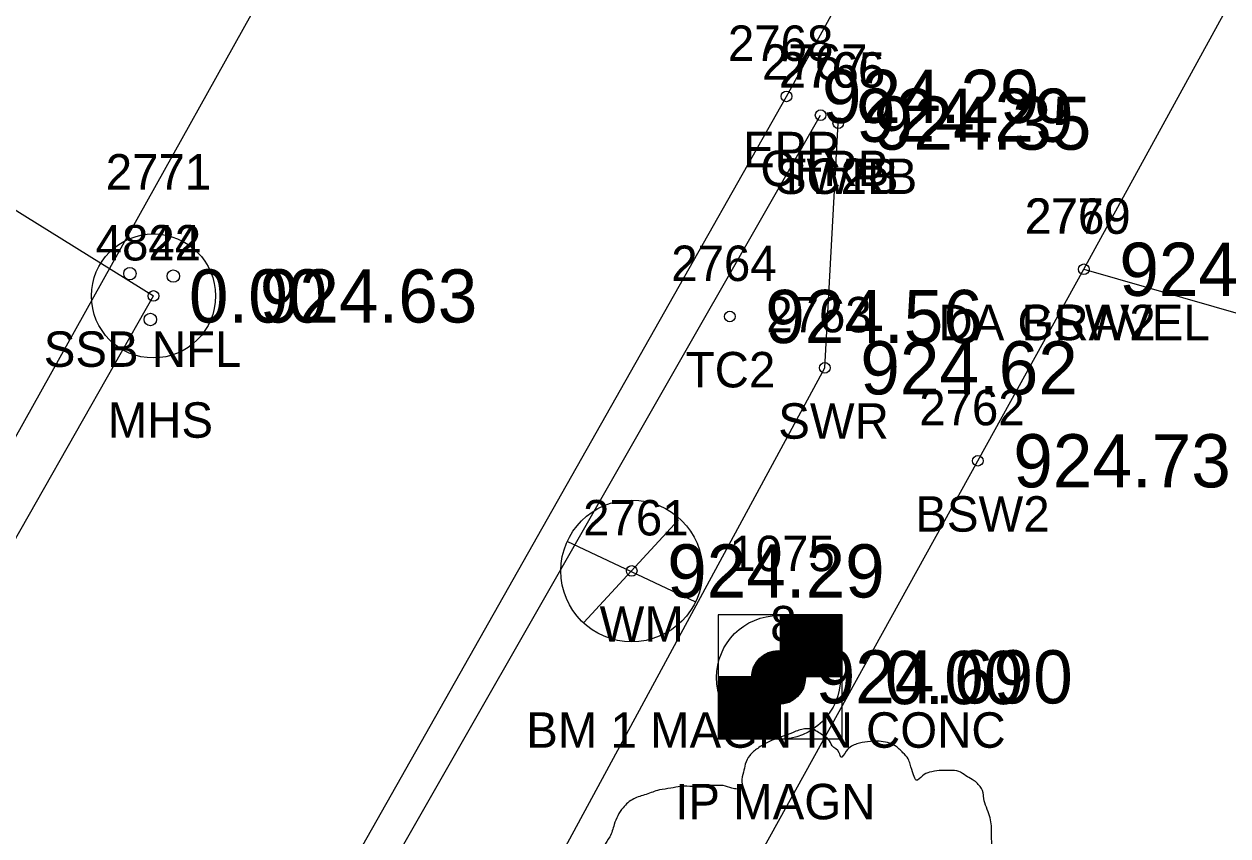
# Model space of a CAD drawing. Extents: x 1575382 to 1578175, y 1099175 to 1101955.
# Drawn here: x 1576932.9 to 1576966.86, y 1100474.56 to 1100497.46 of the extents above; entities that cross this region are included whole.
import ezdxf

# ---------------------------------------------------------------- set-up
doc = ezdxf.new("R2010")
doc.units = 0
for name, color, linetype in [('RD_EX_Conc', 7, 'Continuous'), ('RD_EX_Conc_txCode', 7, 'Continuous'), ('RD_EX_DR_Inlet', 7, 'Continuous'), ('RD_EX_Driveway', 7, 'Continuous'), ('RD_EX_Driveway_txCode', 7, 'Continuous'), ('RD_EX_DV_Prop_txCode', 7, 'Continuous'), ('RD_EX_DV_PropPin', 7, 'Continuous'), ('RD_EX_Road', 7, 'Continuous'), ('RD_EX_Road_txCode', 7, 'Continuous'), ('RD_EX_TX_Conc_ELEV', 7, 'Continuous'), ('RD_EX_TX_Driveway_ELEV', 7, 'Continuous'), ('RD_EX_TX_DV_Prop_ELEV', 7, 'Continuous'), ('RD_EX_TX_Road_ELEV', 7, 'Continuous'), ('RD_EX_TX_UT_ELEV', 7, 'Continuous'), ('RD_EX_UT', 7, 'Continuous'), ('RD_EX_UT_txCode', 7, 'Continuous'), ('RD_EX_VEG', 7, 'Continuous'), ('RD_HC_Cl', 7, 'Continuous'), ('RD_HC_Survey', 7, 'Continuous'), ('RD_HC_Survey_ELEV', 7, 'Continuous'), ('RD_HC_Survey_txCode', 7, 'Continuous'), ('RD_SMD_Locator', 7, 'Continuous')]:
    doc.layers.add(name, color=color, linetype=linetype)

msp = doc.modelspace()

# ---------------------------------------------------------------- linework, layer by layer
at = {"layer": 'RD_EX_Conc'}
msp.add_line((1576940.493, 1100468.873), (1576955.369, 1100494.892), dxfattribs=at)
for points in [[(1576925.275, 1100434.597), (1576931.32, 1100441.648), (1576943.715, 1100456.063), (1576959.803, 1100485.146), (1576962.794, 1100490.547), (1576976.909, 1100516.297), (1576979.985, 1100521.81), (1576994.076, 1100547.413), (1577013.899, 1100582.65), (1577028.009, 1100607.52), (1577031.926, 1100618.574), (1577033.804, 1100624.219), (1577052.4, 1100657.656), (1577055.154, 1100662.638), (1577085.172, 1100716.01)], [(1576944.243, 1100466.999), (1576955.489, 1100487.768), (1576955.868, 1100494.67)]]:
    msp.add_lwpolyline(points, dxfattribs=at)
at = {"layer": 'RD_EX_DR_Inlet'}
for centre, radius in [((1576936.551, 1100489.795), 1.75), ((1576935.887, 1100490.424), 0.175), ((1576937.111, 1100490.354), 0.175), ((1576936.464, 1100489.13), 0.175)]:
    msp.add_circle(centre, radius, dxfattribs=at)
at = {"layer": 'RD_EX_Driveway'}
msp.add_lwpolyline([(1576962.794, 1100490.547), (1576985.805, 1100483.939), (1576979.643, 1100467.678), (1577039.263, 1100418.728)], dxfattribs=at)
at = {"layer": 'RD_EX_DV_PropPin'}
for p, q in [((1576953.971, 1100478.3), (1576953.971, 1100479.763)), ((1576954.006, 1100478.291), (1576954.006, 1100479.773)), ((1576954.041, 1100478.284), (1576954.041, 1100479.78)), ((1576954.076, 1100478.278), (1576954.076, 1100479.786)), ((1576954.111, 1100478.274), (1576954.111, 1100479.79)), ((1576954.146, 1100478.272), (1576954.146, 1100479.792)), ((1576954.181, 1100478.271), (1576954.181, 1100479.793)), ((1576954.216, 1100478.272), (1576954.216, 1100479.792)), ((1576954.251, 1100478.274), (1576954.251, 1100479.79)), ((1576954.286, 1100478.278), (1576954.286, 1100479.786)), ((1576954.321, 1100478.284), (1576954.321, 1100479.78)), ((1576954.356, 1100478.291), (1576954.356, 1100479.773)), ((1576954.391, 1100478.3), (1576954.391, 1100479.763)), ((1576953.55, 1100478.605), (1576953.55, 1100479.458)), ((1576953.585, 1100478.558), (1576953.585, 1100479.506)), ((1576953.62, 1100478.517), (1576953.62, 1100479.547)), ((1576953.655, 1100478.481), (1576953.655, 1100479.583)), ((1576953.69, 1100478.45), (1576953.69, 1100479.614)), ((1576953.725, 1100478.422), (1576953.725, 1100479.642)), ((1576953.761, 1100478.397), (1576953.761, 1100479.666)), ((1576953.796, 1100478.376), (1576953.796, 1100479.688)), ((1576953.831, 1100478.356), (1576953.831, 1100479.708)), ((1576953.866, 1100478.339), (1576953.866, 1100479.725)), ((1576953.901, 1100478.324), (1576953.901, 1100479.739)), ((1576953.936, 1100478.311), (1576953.936, 1100479.752)), ((1576954.426, 1100478.311), (1576954.426, 1100479.752)), ((1576954.461, 1100478.324), (1576954.461, 1100479.739)), ((1576954.496, 1100478.339), (1576954.496, 1100479.725)), ((1576954.531, 1100478.356), (1576954.531, 1100479.708)), ((1576954.566, 1100478.376), (1576954.566, 1100479.688)), ((1576954.601, 1100478.397), (1576954.601, 1100479.666)), ((1576954.636, 1100478.422), (1576954.636, 1100479.642)), ((1576954.671, 1100478.45), (1576954.671, 1100479.614)), ((1576954.706, 1100478.481), (1576954.706, 1100479.583)), ((1576954.741, 1100478.517), (1576954.741, 1100479.547)), ((1576954.776, 1100478.558), (1576954.776, 1100479.506)), ((1576954.811, 1100478.605), (1576954.811, 1100479.458)), ((1576953.445, 1100478.836), (1576953.445, 1100479.228)), ((1576953.48, 1100478.734), (1576953.48, 1100479.33)), ((1576953.515, 1100478.662), (1576953.515, 1100479.401)), ((1576954.846, 1100478.662), (1576954.846, 1100479.401)), ((1576954.881, 1100478.734), (1576954.881, 1100479.33)), ((1576954.916, 1100478.836), (1576954.916, 1100479.228))]:
    msp.add_line(p, q, dxfattribs=at)
for radius in [1.75, 0.761]:
    msp.add_circle((1576954.181, 1100479.032), radius, dxfattribs=at)
at = {"layer": 'RD_EX_Road'}
msp.add_lwpolyline([(1576918.426, 1100436.45), (1576919.689, 1100438.104), (1576919.205, 1100438.447), (1576924.616, 1100446.412), (1576935.148, 1100461.397), (1576954.407, 1100495.424), (1576968.796, 1100521.524), (1576985.916, 1100552.3), (1577005.625, 1100587.417), (1577028.135, 1100627.58), (1577046.667, 1100660.868), (1577078.765, 1100718.331)], dxfattribs=at)
at = {"layer": 'RD_EX_UT'}
for p, q in [((1576948.688, 1100480.581), (1576951.356, 1100483.477)), ((1576948.207, 1100482.876), (1576951.838, 1100481.163))]:
    msp.add_line(p, q, dxfattribs=at)
for points in [[(1576662.196, 1100898.041), (1576936.963, 1100593.441), (1576900.825, 1100536.04), (1576894.223, 1100516.099), (1576936.551, 1100489.795)], [(1576723.525, 1100115.704), (1576774.135, 1100203.854), (1576809.307, 1100265.953), (1576936.551, 1100489.795)]]:
    msp.add_lwpolyline(points, dxfattribs=at)
msp.add_circle((1576950.041, 1100482.039), 2, dxfattribs=at)
at = {"layer": 'RD_EX_VEG'}
for points in [[(1576955.218, 1100477.559), (1576954.918, 1100477.584), (1576954.594, 1100477.484), (1576954.344, 1100477.384), (1576954.119, 1100477.309), (1576953.894, 1100477.209), (1576953.594, 1100477.034), (1576953.369, 1100476.834), (1576953.244, 1100476.584), (1576953.194, 1100476.359), (1576953.144, 1100476.085), (1576953.144, 1100475.91), (1576953.019, 1100475.885), (1576952.869, 1100475.91), (1576952.619, 1100475.985), (1576952.37, 1100475.985), (1576952.12, 1100475.985), (1576951.77, 1100475.96), (1576951.42, 1100475.96), (1576951.145, 1100475.91), (1576950.82, 1100475.86), (1576950.445, 1100475.735), (1576950.096, 1100475.61), (1576949.796, 1100475.36), (1576949.546, 1100474.885), (1576949.421, 1100474.535), (1576949.271, 1100474.285), (1576949.421, 1100473.836), (1576949.596, 1100473.486), (1576949.621, 1100473.286), (1576949.696, 1100472.861), (1576949.796, 1100472.636), (1576949.921, 1100472.436), (1576949.846, 1100472.411), (1576949.471, 1100472.361), (1576949.171, 1100472.261), (1576948.746, 1100472.036), (1576948.521, 1100471.811), (1576948.421, 1100471.487), (1576948.396, 1100471.137), (1576948.296, 1100470.937), (1576948.221, 1100470.662), (1576948.196, 1100470.587), (1576948.146, 1100470.262), (1576948.246, 1100469.812), (1576948.271, 1100469.462), (1576948.396, 1100469.238), (1576948.546, 1100469.063), (1576948.721, 1100468.813), (1576949.121, 1100468.588), (1576949.446, 1100468.488), (1576949.646, 1100468.463), (1576949.471, 1100467.963), (1576949.421, 1100467.613), (1576949.296, 1100467.213), (1576949.296, 1100467.139), (1576949.246, 1100466.664), (1576949.396, 1100466.339), (1576949.471, 1100465.964), (1576949.646, 1100465.739), (1576949.921, 1100465.439), (1576950.245, 1100465.214), (1576950.745, 1100465.089), (1576951.145, 1100465.114), (1576951.72, 1100465.289), (1576951.97, 1100465.364), (1576951.945, 1100465.189), (1576951.97, 1100464.814), (1576951.97, 1100464.39), (1576952.12, 1100464.065), (1576952.22, 1100463.79), (1576952.37, 1100463.54), (1576952.694, 1100463.315), (1576953.094, 1100463.24), (1576953.519, 1100463.09), (1576953.969, 1100463.015), (1576954.469, 1100462.99), (1576955.068, 1100463.14), (1576955.343, 1100463.265), (1576955.443, 1100463.44), (1576955.643, 1100463.815), (1576955.593, 1100464.04), (1576955.618, 1100464.64), (1576955.718, 1100464.465), (1576955.893, 1100464.115), (1576956.393, 1100463.815), (1576956.793, 1100463.64), (1576957.267, 1100463.49), (1576957.567, 1100463.415), (1576958.042, 1100463.49), (1576958.417, 1100463.565), (1576958.792, 1100463.69), (1576959.092, 1100463.965), (1576959.267, 1100464.24), (1576959.317, 1100464.515), (1576959.391, 1100464.889), (1576959.441, 1100465.064)], [(1576959.441, 1100465.064), (1576959.367, 1100465.239), (1576959.317, 1100465.489), (1576959.391, 1100465.464), (1576959.566, 1100465.414), (1576959.841, 1100465.289), (1576960.066, 1100465.214), (1576960.391, 1100465.239), (1576960.666, 1100465.339), (1576961.116, 1100465.614), (1576961.391, 1100466.089), (1576961.665, 1100466.489), (1576961.74, 1100466.814), (1576961.69, 1100467.039), (1576961.665, 1100467.538), (1576961.466, 1100467.788), (1576961.416, 1100467.913), (1576961.316, 1100468.313), (1576961.391, 1100468.363), (1576961.665, 1100468.413), (1576962.04, 1100468.538), (1576962.315, 1100468.663), (1576962.54, 1100468.838), (1576962.615, 1100469.063), (1576962.59, 1100469.462), (1576962.64, 1100469.862), (1576962.565, 1100470.012), (1576962.465, 1100470.162), (1576962.39, 1100470.362), (1576962.24, 1100470.512), (1576962.14, 1100470.662), (1576962.04, 1100470.762), (1576961.915, 1100470.912), (1576961.74, 1100471.037), (1576961.591, 1100471.087), (1576961.541, 1100471.237), (1576961.69, 1100471.437), (1576961.74, 1100471.537), (1576961.765, 1100471.761), (1576961.99, 1100472.111), (1576962.04, 1100472.511), (1576961.99, 1100472.936), (1576961.94, 1100473.211), (1576961.79, 1100473.486), (1576961.591, 1100473.736), (1576961.466, 1100473.911), (1576961.291, 1100474.035), (1576960.966, 1100474.16), (1576960.716, 1100474.21), (1576960.366, 1100474.21), (1576960.166, 1100474.26), (1576960.191, 1100474.31), (1576960.191, 1100474.46), (1576960.191, 1100474.735), (1576960.116, 1100475.185), (1576959.966, 1100475.685), (1576959.966, 1100475.71), (1576959.866, 1100475.96), (1576959.641, 1100476.16), (1576959.466, 1100476.259), (1576959.267, 1100476.384), (1576959.017, 1100476.409), (1576958.717, 1100476.409), (1576958.442, 1100476.359), (1576958.242, 1100476.259), (1576958.067, 1100476.135), (1576957.992, 1100476.284), (1576957.892, 1100476.584), (1576957.842, 1100476.734), (1576957.692, 1100476.909), (1576957.467, 1100477.109), (1576957.017, 1100477.234), (1576956.393, 1100477.159), (1576956.093, 1100476.959), (1576955.943, 1100476.784), (1576955.893, 1100476.909), (1576955.693, 1100477.109), (1576955.593, 1100477.284), (1576955.418, 1100477.409), (1576955.268, 1100477.509), (1576955.168, 1100477.559)]]:
    msp.add_spline(points, degree=3, dxfattribs=at)
at = {"layer": 'RD_HC_Cl'}
msp.add_line((1576888.29, 1100406.318), (1577092.181, 1100771.631), dxfattribs=at)
at = {"layer": 'RD_HC_Survey'}
for p, q in [((1576954.23, 1100480.801), (1576954.23, 1100477.301)), ((1576954.248, 1100480.801), (1576954.248, 1100479.051)), ((1576954.273, 1100480.801), (1576954.273, 1100479.051)), ((1576954.297, 1100480.801), (1576954.297, 1100479.051)), ((1576954.322, 1100480.801), (1576954.322, 1100479.051)), ((1576954.347, 1100480.801), (1576954.347, 1100479.051)), ((1576954.372, 1100480.801), (1576954.372, 1100479.051)), ((1576954.396, 1100480.801), (1576954.396, 1100479.051)), ((1576954.421, 1100480.801), (1576954.421, 1100479.051)), ((1576954.446, 1100480.801), (1576954.446, 1100479.051)), ((1576954.471, 1100480.801), (1576954.471, 1100479.051)), ((1576954.495, 1100480.801), (1576954.495, 1100479.051)), ((1576954.52, 1100480.801), (1576954.52, 1100479.051)), ((1576954.545, 1100480.801), (1576954.545, 1100479.051)), ((1576954.57, 1100480.801), (1576954.57, 1100479.051)), ((1576954.594, 1100480.801), (1576954.594, 1100479.051)), ((1576954.619, 1100480.801), (1576954.619, 1100479.051)), ((1576954.644, 1100480.801), (1576954.644, 1100479.051)), ((1576954.669, 1100480.801), (1576954.669, 1100479.051)), ((1576954.693, 1100480.801), (1576954.693, 1100479.051)), ((1576954.718, 1100480.801), (1576954.718, 1100479.051)), ((1576954.743, 1100480.801), (1576954.743, 1100479.051)), ((1576954.768, 1100480.801), (1576954.768, 1100479.051)), ((1576954.792, 1100480.801), (1576954.792, 1100479.051)), ((1576954.817, 1100480.801), (1576954.817, 1100479.051)), ((1576954.842, 1100480.801), (1576954.842, 1100479.051)), ((1576954.867, 1100480.801), (1576954.867, 1100479.051)), ((1576954.891, 1100480.801), (1576954.891, 1100479.051)), ((1576954.916, 1100480.801), (1576954.916, 1100479.051)), ((1576954.941, 1100480.801), (1576954.941, 1100479.051)), ((1576954.966, 1100480.801), (1576954.966, 1100479.051)), ((1576954.99, 1100480.801), (1576954.99, 1100479.051)), ((1576955.015, 1100480.801), (1576955.015, 1100479.051)), ((1576955.04, 1100480.801), (1576955.04, 1100479.051)), ((1576955.065, 1100480.801), (1576955.065, 1100479.051)), ((1576955.089, 1100480.801), (1576955.089, 1100479.051)), ((1576955.114, 1100480.801), (1576955.114, 1100479.051)), ((1576955.139, 1100480.801), (1576955.139, 1100479.051)), ((1576955.164, 1100480.801), (1576955.164, 1100479.051)), ((1576955.188, 1100480.801), (1576955.188, 1100479.051)), ((1576955.213, 1100480.801), (1576955.213, 1100479.051)), ((1576955.238, 1100480.801), (1576955.238, 1100479.051)), ((1576955.263, 1100480.801), (1576955.263, 1100479.051)), ((1576955.287, 1100480.801), (1576955.287, 1100479.051)), ((1576955.312, 1100480.801), (1576955.312, 1100479.051)), ((1576955.337, 1100480.801), (1576955.337, 1100479.051)), ((1576955.362, 1100480.801), (1576955.362, 1100479.051)), ((1576955.386, 1100480.801), (1576955.386, 1100479.051)), ((1576955.411, 1100480.801), (1576955.411, 1100479.051)), ((1576955.436, 1100480.801), (1576955.436, 1100479.051)), ((1576955.461, 1100480.801), (1576955.461, 1100479.051)), ((1576955.485, 1100480.801), (1576955.485, 1100479.051)), ((1576955.51, 1100480.801), (1576955.51, 1100479.051)), ((1576955.535, 1100480.801), (1576955.535, 1100479.051)), ((1576955.56, 1100480.801), (1576955.56, 1100479.051)), ((1576955.584, 1100480.801), (1576955.584, 1100479.051)), ((1576955.609, 1100480.801), (1576955.609, 1100479.051)), ((1576955.634, 1100480.801), (1576955.634, 1100479.051)), ((1576955.659, 1100480.801), (1576955.659, 1100479.051)), ((1576955.683, 1100480.801), (1576955.683, 1100479.051)), ((1576955.708, 1100480.801), (1576955.708, 1100479.051)), ((1576955.733, 1100480.801), (1576955.733, 1100479.051)), ((1576955.758, 1100480.801), (1576955.758, 1100479.051)), ((1576955.782, 1100480.801), (1576955.782, 1100479.051)), ((1576955.807, 1100480.801), (1576955.807, 1100479.051)), ((1576955.832, 1100480.801), (1576955.832, 1100479.051)), ((1576955.857, 1100480.801), (1576955.857, 1100479.051)), ((1576955.881, 1100480.801), (1576955.881, 1100479.051)), ((1576955.906, 1100480.801), (1576955.906, 1100479.051)), ((1576955.931, 1100480.801), (1576955.931, 1100479.051)), ((1576955.956, 1100480.801), (1576955.956, 1100479.051)), ((1576955.98, 1100479.051), (1576952.48, 1100479.051)), ((1576952.48, 1100479.051), (1576952.48, 1100477.301)), ((1576952.505, 1100479.051), (1576952.505, 1100477.301)), ((1576952.53, 1100479.051), (1576952.53, 1100477.301)), ((1576952.555, 1100479.051), (1576952.555, 1100477.301)), ((1576952.579, 1100479.051), (1576952.579, 1100477.301)), ((1576952.604, 1100479.051), (1576952.604, 1100477.301)), ((1576952.629, 1100479.051), (1576952.629, 1100477.301)), ((1576952.654, 1100479.051), (1576952.654, 1100477.301)), ((1576952.678, 1100479.051), (1576952.678, 1100477.301)), ((1576952.703, 1100479.051), (1576952.703, 1100477.301)), ((1576952.728, 1100479.051), (1576952.728, 1100477.301)), ((1576952.753, 1100479.051), (1576952.753, 1100477.301)), ((1576952.777, 1100479.051), (1576952.777, 1100477.301)), ((1576952.802, 1100479.051), (1576952.802, 1100477.301)), ((1576952.827, 1100479.051), (1576952.827, 1100477.301)), ((1576952.852, 1100479.051), (1576952.852, 1100477.301)), ((1576952.876, 1100479.051), (1576952.876, 1100477.301)), ((1576952.901, 1100479.051), (1576952.901, 1100477.301)), ((1576952.926, 1100479.051), (1576952.926, 1100477.301)), ((1576952.951, 1100479.051), (1576952.951, 1100477.301)), ((1576952.975, 1100479.051), (1576952.975, 1100477.301)), ((1576953, 1100479.051), (1576953, 1100477.301)), ((1576953.025, 1100479.051), (1576953.025, 1100477.301)), ((1576953.05, 1100479.051), (1576953.05, 1100477.301)), ((1576953.074, 1100479.051), (1576953.074, 1100477.301)), ((1576953.099, 1100479.051), (1576953.099, 1100477.301)), ((1576953.124, 1100479.051), (1576953.124, 1100477.301)), ((1576953.149, 1100479.051), (1576953.149, 1100477.301)), ((1576953.173, 1100479.051), (1576953.173, 1100477.301)), ((1576953.198, 1100479.051), (1576953.198, 1100477.301)), ((1576953.223, 1100479.051), (1576953.223, 1100477.301)), ((1576953.248, 1100479.051), (1576953.248, 1100477.301)), ((1576953.272, 1100479.051), (1576953.272, 1100477.301)), ((1576953.297, 1100479.051), (1576953.297, 1100477.301)), ((1576953.322, 1100479.051), (1576953.322, 1100477.301)), ((1576953.347, 1100479.051), (1576953.347, 1100477.301)), ((1576953.371, 1100479.051), (1576953.371, 1100477.301)), ((1576953.396, 1100479.051), (1576953.396, 1100477.301)), ((1576953.421, 1100479.051), (1576953.421, 1100477.301)), ((1576953.446, 1100479.051), (1576953.446, 1100477.301)), ((1576953.47, 1100479.051), (1576953.47, 1100477.301)), ((1576953.495, 1100479.051), (1576953.495, 1100477.301)), ((1576953.52, 1100479.051), (1576953.52, 1100477.301)), ((1576953.544, 1100479.051), (1576953.544, 1100477.301)), ((1576953.569, 1100479.051), (1576953.569, 1100477.301)), ((1576953.594, 1100479.051), (1576953.594, 1100477.301)), ((1576953.619, 1100479.051), (1576953.619, 1100477.301)), ((1576953.643, 1100479.051), (1576953.643, 1100477.301)), ((1576953.668, 1100479.051), (1576953.668, 1100477.301)), ((1576953.693, 1100479.051), (1576953.693, 1100477.301)), ((1576953.718, 1100479.051), (1576953.718, 1100477.301)), ((1576953.742, 1100479.051), (1576953.742, 1100477.301)), ((1576953.767, 1100479.051), (1576953.767, 1100477.301)), ((1576953.792, 1100479.051), (1576953.792, 1100477.301)), ((1576953.817, 1100479.051), (1576953.817, 1100477.301)), ((1576953.841, 1100479.051), (1576953.841, 1100477.301)), ((1576953.866, 1100479.051), (1576953.866, 1100477.301)), ((1576953.891, 1100479.051), (1576953.891, 1100477.301)), ((1576953.916, 1100479.051), (1576953.916, 1100477.301)), ((1576953.94, 1100479.051), (1576953.94, 1100477.301)), ((1576953.965, 1100479.051), (1576953.965, 1100477.301)), ((1576953.99, 1100479.051), (1576953.99, 1100477.301)), ((1576954.015, 1100479.051), (1576954.015, 1100477.301)), ((1576954.039, 1100479.051), (1576954.039, 1100477.301)), ((1576954.064, 1100479.051), (1576954.064, 1100477.301)), ((1576954.089, 1100479.051), (1576954.089, 1100477.301)), ((1576954.114, 1100479.051), (1576954.114, 1100477.301)), ((1576954.138, 1100479.051), (1576954.138, 1100477.301)), ((1576954.163, 1100479.051), (1576954.163, 1100477.301)), ((1576954.188, 1100479.051), (1576954.188, 1100477.301)), ((1576954.213, 1100479.051), (1576954.213, 1100477.301))]:
    msp.add_line(p, q, dxfattribs=at)
msp.add_lwpolyline([(1576955.98, 1100480.801), (1576952.48, 1100480.801), (1576952.48, 1100477.301), (1576955.98, 1100477.301)], close=True, dxfattribs=at)
at = {"layer": 'RD_SMD_Locator'}
for centre, radius in [((1576954.407, 1100495.424), 0.15), ((1576955.369, 1100494.892), 0.15), ((1576955.868, 1100494.67), 0.15), ((1576955.868, 1100494.67), 0.15), ((1576962.794, 1100490.547), 0.15), ((1576962.794, 1100490.547), 0.15), ((1576936.551, 1100489.795), 0.15), ((1576936.551, 1100489.795), 0.001), ((1576936.551, 1100489.795), 0.001), ((1576952.808, 1100489.215), 0.15), ((1576955.489, 1100487.768), 0.15), ((1576959.803, 1100485.146), 0.15), ((1576950.041, 1100482.039), 0.15), ((1576954.181, 1100479.032), 0.15), ((1576954.23, 1100479.051), 0.15)]:
    msp.add_circle(centre, radius, dxfattribs=at)

# ---------------------------------------------------------------- texts
at = {"layer": 'RD_EX_Conc_txCode'}
for s, p in [('2767', (1576953.716, 1100495.892)), ('2766', (1576954.191, 1100495.67)), ('2765', (1576954.215, 1100495.67)), ('CFRB', (1576953.669, 1100492.892)), ('SWRB', (1576954.081, 1100492.67)), ('TC2B', (1576954.152, 1100492.67)), ('2769', (1576961.141, 1100491.547)), ('2764', (1576951.154, 1100490.215)), ('2763', (1576953.836, 1100488.768)), ('BSW2', (1576961.031, 1100488.547)), ('TC2', (1576951.564, 1100487.215)), ('2762', (1576958.149, 1100486.146)), ('SWR', (1576954.174, 1100485.768)), ('BSW2', (1576958.039, 1100483.146))]:
    msp.add_text(s, height=1, dxfattribs=at).set_placement(p)
at = {"layer": 'RD_EX_Driveway_txCode'}
for s, p in [('2770', (1576961.125, 1100491.547)), ('DA GRAVEL', (1576958.692, 1100488.547))]:
    msp.add_text(s, height=1, dxfattribs=at).set_placement(p)
at = {"layer": 'RD_EX_DV_Prop_txCode'}
for s, p in [('1075', (1576952.795, 1100482.032)), ('IP MAGN', (1576951.267, 1100475.032))]:
    msp.add_text(s, height=1, dxfattribs=at).set_placement(p)
at = {"layer": 'RD_EX_Road_txCode'}
for s, p in [('2768', (1576952.754, 1100496.424)), ('EPR', (1576953.179, 1100493.424))]:
    msp.add_text(s, height=1, dxfattribs=at).set_placement(p)
at = {"layer": 'RD_EX_TX_Conc_ELEV'}
for s, p in [('924.29', (1576956.369, 1100494.142)), ('924.35', (1576956.868, 1100493.92)), ('924.35', (1576956.868, 1100493.92)), ('924.57', (1576963.794, 1100489.797)), ('924.56', (1576953.808, 1100488.465)), ('924.62', (1576956.489, 1100487.018)), ('924.73', (1576960.803, 1100484.396))]:
    msp.add_text(s, height=1.5, dxfattribs=at).set_placement(p)
at = {"layer": 'RD_EX_TX_Driveway_ELEV'}
msp.add_text('924.57', height=1.5, dxfattribs=at).set_placement((1576963.794, 1100489.797))
at = {"layer": 'RD_EX_TX_DV_Prop_ELEV'}
msp.add_text('0.00', height=1.5, dxfattribs=at).set_placement((1576957.181, 1100478.282))
at = {"layer": 'RD_EX_TX_Road_ELEV'}
msp.add_text('924.29', height=1.5, dxfattribs=at).set_placement((1576955.407, 1100494.674))
at = {"layer": 'RD_EX_TX_UT_ELEV'}
for s, p in [('0.00', (1576937.551, 1100489.045)), ('0.00', (1576937.551, 1100489.045)), ('924.63', (1576939.551, 1100489.045)), ('924.29', (1576951.041, 1100481.289))]:
    msp.add_text(s, height=1.5, dxfattribs=at).set_placement(p)
at = {"layer": 'RD_EX_UT_txCode'}
for s, p in [('2771', (1576935.205, 1100492.795)), ('4822', (1576934.921, 1100490.795)), ('4844', (1576934.921, 1100490.795)), ('SSB NFL', (1576933.457, 1100487.795)), ('SSB NFL', (1576933.457, 1100487.795)), ('MHS', (1576935.26, 1100485.795)), ('2761', (1576948.67, 1100483.039)), ('WM', (1576949.135, 1100480.039))]:
    msp.add_text(s, height=1, dxfattribs=at).set_placement(p)
at = {"layer": 'RD_HC_Survey_ELEV'}
msp.add_text('924.690', height=1.5, dxfattribs=at).set_placement((1576955.23, 1100478.301))
at = {"layer": 'RD_HC_Survey_txCode'}
for s, p in [('8', (1576953.947, 1100480.051)), ('BM 1 MAGN IN CONC', (1576947.065, 1100477.051))]:
    msp.add_text(s, height=1, dxfattribs=at).set_placement(p)

doc.saveas('drawing.dxf')
